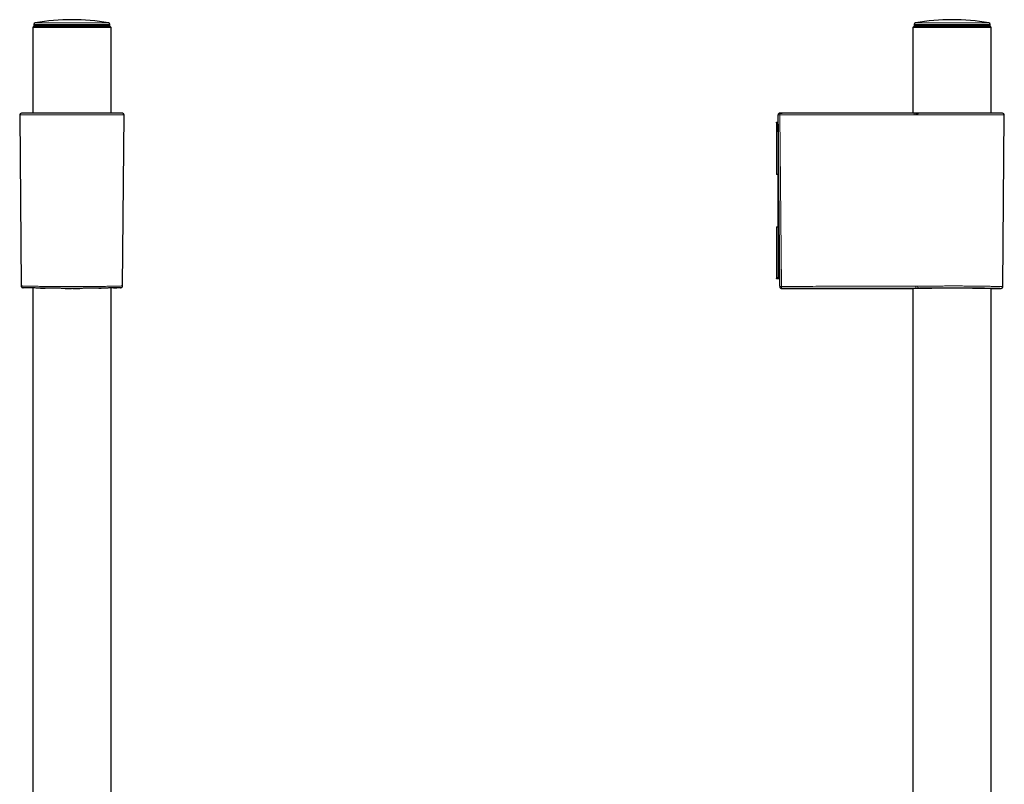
# Model space of a CAD drawing. Header units: millimetres. Extents: x 8 to 846, y 12 to 2113.
# Tile 515 of 515: x 497 to 780, y 1893 to 2113. Entities that reach past the tile are written whole.
import ezdxf

# ---------------------------------------------------------------- set-up
doc = ezdxf.new("R2010")
doc.units = ezdxf.units.MM

msp = doc.modelspace()

# ---------------------------------------------------------------- linework, layer by layer
at = {"color": 7, "linetype": 'Continuous', "lineweight": 30}
for p, q in [((501, 2111.59), (500.99, 2111.31)), ((522.88, 2111.31), (522.88, 2111.59)), ((754, 2111.59), (754, 2111.31)), ((775.89, 2111.31), (775.88, 2111.59)), ((500.89, 2111), (500.69, 2110.8)), ((500.69, 2110.8), (500.69, 2086.17)), ((523.19, 2110.8), (500.69, 2110.8)), ((500.89, 2111), (522.99, 2111)), ((523.19, 2110.8), (522.99, 2111)), ((523.19, 2086.17), (523.19, 2110.8)), ((753.89, 2111), (753.69, 2110.8)), ((753.69, 2110.8), (753.69, 2086.18)), ((764.94, 2110.8), (753.69, 2110.8)), ((753.89, 2111), (764.94, 2111)), ((764.94, 2111), (775.99, 2111)), ((776.19, 2110.8), (764.94, 2110.8)), ((776.19, 2110.8), (775.99, 2111)), ((776.19, 2086.17), (776.19, 2110.8)), ((498.38, 2086.17), (497.42, 2086.13)), ((525.48, 2086.17), (498.39, 2086.17)), ((526.45, 2086.13), (525.5, 2086.17)), ((715.45, 2086.16), (716.1, 2086.18)), ((715.54, 2086.16), (715.45, 2086.16)), ((716.1, 2086.18), (715.54, 2086.16)), ((718.05, 2086.18), (716.11, 2086.18)), ((754.05, 2086.18), (752.77, 2086.18)), ((754.65, 2086.18), (754.05, 2086.18)), ((755.23, 2086.17), (755.03, 2086.18)), ((778.49, 2086.17), (755.22, 2086.17)), ((779.46, 2086.13), (778.5, 2086.17)), ((496.94, 2085.63), (497.37, 2036.46)), ((526.51, 2036.47), (526.93, 2085.63)), ((714.44, 2083.35), (714.44, 2083.5)), ((714.44, 2083.5), (714.96, 2083.5)), ((714.94, 2083), (714.44, 2083.35)), ((714.44, 2083.35), (714.44, 2068.5)), ((714.94, 2083), (714.94, 2068.5)), ((714.97, 2083), (714.94, 2083)), ((714.95, 2085.6), (714.95, 2085.66)), ((714.95, 2085.62), (714.95, 2085.64)), ((715.38, 2036.36), (714.95, 2085.62)), ((714.96, 2084), (714.95, 2085.6)), ((714.96, 2083.99), (714.96, 2084)), ((779.51, 2036.27), (779.94, 2085.63)), ((714.94, 2068.5), (714.44, 2068.5)), ((715.1, 2068.5), (714.94, 2068.5)), ((714.94, 2053.5), (714.94, 2068.5)), ((714.44, 2053.5), (714.94, 2053.5)), ((714.44, 2053.5), (714.44, 2038.65)), ((714.94, 2053.5), (714.94, 2039)), ((714.94, 2053.5), (715.23, 2053.5)), ((714.44, 2038.65), (714.94, 2039)), ((714.44, 2038.5), (714.44, 2038.65)), ((715.36, 2038.5), (714.44, 2038.5)), ((714.94, 2039), (715.35, 2039)), ((500.69, 2035.9), (500.69, 1882.6)), ((523.19, 1867.25), (523.19, 2035.9)), ((524.57, 2035.93), (524.66, 2035.94)), ((526.5, 2036.47), (526.5, 2036.47)), ((715.38, 2036.36), (715.38, 2036.27)), ((715.88, 2035.77), (753.2, 2035.77)), ((753.69, 2035.79), (753.69, 1630)), ((776.19, 1630), (776.19, 2035.79)), ((776.69, 2035.77), (779.01, 2035.77))]:
    msp.add_line(p, q, dxfattribs=at)
at = {"color": 8, "linetype": 'Continuous', "lineweight": 0}
for p, q in [((500.99, 2111.31), (522.88, 2111.31)), ((522.88, 2111.59), (501, 2111.59)), ((501.41, 2112.07), (515.97, 2112.07)), ((515.97, 2112.07), (522.47, 2112.07)), ((754.84, 2111.59), (754, 2111.59)), ((754, 2111.31), (754.83, 2111.31)), ((754.41, 2112.07), (775.47, 2112.07)), ((754.83, 2111.31), (775.89, 2111.31)), ((775.88, 2111.59), (754.84, 2111.59)), ((497.42, 2086.13), (526.45, 2086.13)), ((525.5, 2086.17), (498.38, 2086.17)), ((715.45, 2086.16), (715.45, 2086.16)), ((715.45, 2086.16), (715.45, 2086.13)), ((718.05, 2086.18), (716.1, 2086.18)), ((754.05, 2086.18), (752.77, 2086.18)), ((754.05, 2086.18), (754.05, 2086.13)), ((754.65, 2086.18), (754.05, 2086.18)), ((754.65, 2086.18), (754.65, 2086.18)), ((755.02, 2086.18), (755.03, 2086.18)), ((778.5, 2086.17), (755.21, 2086.17)), ((755.34, 2086.13), (779.46, 2086.13)), ((526.93, 2085.63), (496.94, 2085.63)), ((714.96, 2084), (714.96, 2084)), ((715.44, 2085.63), (715.87, 2036.35)), ((754.65, 2085.63), (754.52, 2085.63)), ((779.94, 2085.63), (755.02, 2085.63)), ((715.88, 2035.87), (715.88, 2035.77))]:
    msp.add_line(p, q, dxfattribs=at)
at = {"color": 8, "linetype": 'Continuous', "lineweight": 0, "flags": 128}
for points in [[(715.45, 2086.13), (720.27, 2086.13), (725.1, 2086.13), (729.92, 2086.13), (734.75, 2086.13), (739.58, 2086.13), (744.4, 2086.13), (749.23, 2086.13), (754.05, 2086.13)], [(754.05, 2086.13), (754.11, 2086.13), (754.17, 2086.13), (754.23, 2086.13), (754.29, 2086.13), (754.35, 2086.13), (754.41, 2086.13), (754.46, 2086.13), (754.52, 2086.13)], [(754.52, 2086.13), (754.52, 2086.12), (754.52, 2086.1), (754.52, 2086.07), (754.52, 2086.03), (754.52, 2085.98), (754.52, 2085.92), (754.52, 2085.85), (754.52, 2085.78), (754.52, 2085.7), (754.52, 2085.63)], [(715.44, 2085.63), (715.36, 2085.63), (715.28, 2085.63), (715.21, 2085.63), (715.15, 2085.63), (715.09, 2085.63), (715.04, 2085.62), (715, 2085.62), (714.97, 2085.62), (714.95, 2085.62), (714.95, 2085.62)], [(754.05, 2085.63), (749.23, 2085.63), (744.4, 2085.63), (739.57, 2085.63), (734.74, 2085.63), (729.92, 2085.63), (725.09, 2085.63), (720.26, 2085.63), (715.44, 2085.63)], [(754.52, 2085.63), (754.46, 2085.63), (754.41, 2085.63), (754.35, 2085.63), (754.29, 2085.63), (754.23, 2085.63), (754.17, 2085.63), (754.11, 2085.63), (754.05, 2085.63)], [(754.48, 2036.36), (754.48, 2036.29), (754.48, 2036.21), (754.48, 2036.14), (754.48, 2036.08), (754.48, 2036.02), (754.48, 2035.97), (754.48, 2035.93), (754.48, 2035.9), (754.48, 2035.88), (754.48, 2035.87)]]:
    msp.add_lwpolyline(points, dxfattribs=at)
at = {"color": 7, "linetype": 'Continuous', "lineweight": 30}
for centre, radius, start, end in [((501.29, 2111.3), 0.3, 179, 270), ((501.5, 2111.58), 0.5, 100.0609, 179), ((511.94, 2052.74), 60.26, 79.9391, 100.0609), ((522.38, 2111.58), 0.5, 1, 79.9391), ((522.58, 2111.3), 0.3, 270, 1), ((754.5, 2111.58), 0.5, 100.0609, 179), ((754.3, 2111.3), 0.3, 179, 270), ((764.94, 2052.74), 60.26, 79.9391, 100.0609), ((775.38, 2111.58), 0.5, 1, 79.9391), ((775.59, 2111.3), 0.3, 270, 1), ((497.44, 2085.63), 0.5, 92.0454, 180.5), ((498.39, 2085.67), 0.5, 90, 92.0454), ((525.48, 2085.67), 0.5, 87.9546, 90), ((526.43, 2085.63), 0.5, 359.5, 87.9546), ((764.99, 1970.28), 116.3, 94.8247, 95.0586), ((754.74, 2086.12), 0.00787, 94.252, 99.8924), ((755.21, 2086.1), 0.0657, 91.6854, 94.3889), ((778.49, 2085.67), 0.5, 87.9546, 90), ((779.44, 2085.63), 0.5, 359.5, 87.9546)]:
    msp.add_arc(centre, radius, start, end, dxfattribs=at)
at = {"color": 8, "linetype": 'Continuous', "lineweight": 0}
for centre, radius, start, end in [((715.45, 2085.63), 0.5, 90.0208, 180.4833), ((722.33, 2085.75), 6.89, 176.8333, 180.9908), ((754.52, 2051.51), 34.62, 89.6509, 90.0004), ((754.67, 2075.98), 10.2, 88.0781, 90.1376), ((755.47, 2085.7), 0.453, 106.4452, 188.8926), ((715.7, 2041.3), 4.95, 266.2204, 271.8986), ((715.88, 2036.37), 0.5, 180.5052, 270.0054), ((722.36, 2036.24), 6.5, 178.9934, 183.2946), ((755.44, 2036.32), 0.451, 172.7123, 256.4148)]:
    msp.add_arc(centre, radius, start, end, dxfattribs=at)
at = {"color": 7, "linetype": 'Continuous', "lineweight": 30}
msp.add_ellipse((715.45, 2085.66), major_axis=(0.353, 0.367), ratio=0.964948, start_param=0.785437, end_param=2.364256, dxfattribs=at)
at = {"color": 8, "linetype": 'Continuous', "lineweight": 0}
msp.add_ellipse((764.94, 2086.51), major_axis=(13.55, 0), ratio=0.035714, start_param=3.890113, end_param=3.911038, dxfattribs=at)
at = {"color": 7, "linetype": 'Continuous', "lineweight": 30}
for points, knots in [([(715.45, 2086.16), (715.41, 2086.16), (715.33, 2086.15), (715.24, 2086.12), (715.17, 2086.08), (715.11, 2086.04), (715.06, 2085.98), (715, 2085.9), (714.97, 2085.81), (714.95, 2085.73), (714.95, 2085.68), (714.95, 2085.66)], [0, 0, 0, 0, 0.148424, 0.275829, 0.375708, 0.44985, 0.545262, 0.672304, 0.826603, 0.911648, 1, 1, 1, 1]), ([(753.69, 2086.18), (751.27, 2086.18), (746.3, 2086.18), (738.78, 2086.18), (731.14, 2086.18), (723.59, 2086.18), (718.58, 2086.18), (716.11, 2086.18)], [0, 0, 0, 0, 0.193545, 0.396797, 0.600052, 0.803304, 1, 1, 1, 1]), ([(752.77, 2086.18), (750.84, 2086.18), (746.54, 2086.18), (739.88, 2086.18), (732.38, 2086.18), (725.1, 2086.18), (720.18, 2086.18), (718.05, 2086.18)], [0, 0, 0, 0, 0.167152, 0.371246, 0.575339, 0.815878, 1, 1, 1, 1]), ([(755.03, 2086.18), (755.01, 2086.18), (754.95, 2086.18), (754.86, 2086.18), (754.75, 2086.18), (754.68, 2086.18), (754.65, 2086.18)], [0, 0, 0, 0, 0.2541979, 0.5030508, 0.7502109, 1, 1, 1, 1]), ([(754.73, 2086.13), (754.73, 2086.12), (754.72, 2086.12), (754.7, 2086.09), (754.69, 2086.06), (754.69, 2086.03), (754.68, 2086), (754.67, 2085.97), (754.67, 2085.92), (754.66, 2085.84), (754.65, 2085.74), (754.65, 2085.67), (754.65, 2085.63)], [0, 0, 0, 0, 0.137044, 0.268566, 0.330993, 0.390552, 0.446894, 0.499754, 0.59058, 0.707055, 0.845617, 1, 1, 1, 1]), ([(497.37, 2036.47), (497.37, 2036.44), (497.38, 2036.38), (497.4, 2036.3), (497.43, 2036.23), (497.47, 2036.17), (497.51, 2036.13), (497.54, 2036.1), (497.56, 2036.08), (497.58, 2036.07), (497.59, 2036.06), (497.6, 2036.06), (497.61, 2036.05), (497.62, 2036.04), (497.65, 2036.03), (497.67, 2036.02), (497.7, 2036.01), (497.72, 2036), (497.75, 2035.99), (497.79, 2035.98), (497.82, 2035.98), (497.87, 2035.97), (497.91, 2035.97), (497.95, 2035.97), (497.97, 2035.97)], [0, 0, 0, 0, 0.042166, 0.080404, 0.113499, 0.140653, 0.168034, 0.188795, 0.203238, 0.210313, 0.213562, 0.216969, 0.224764, 0.234501, 0.261166, 0.298437, 0.346748, 0.406263, 0.477046, 0.559115, 0.652465, 0.757079, 0.872933, 1, 1, 1, 1]), ([(525.94, 2035.97), (525.93, 2035.97), (525.9, 2035.97), (525.82, 2035.97), (525.69, 2035.96), (525.53, 2035.96), (525.34, 2035.95), (525.11, 2035.95), (524.86, 2035.94), (524.57, 2035.93), (524.26, 2035.93), (523.92, 2035.92), (523.54, 2035.91), (523.14, 2035.9), (522.71, 2035.89), (522.26, 2035.88), (521.78, 2035.87), (521.28, 2035.86), (520.76, 2035.85), (520.22, 2035.84), (519.66, 2035.83), (519.08, 2035.83), (518.49, 2035.82), (517.88, 2035.81), (517.26, 2035.8), (516.62, 2035.8), (516.01, 2035.79), (515.42, 2035.79), (514.86, 2035.78), (514.3, 2035.78), (513.83, 2035.78), (513.44, 2035.78), (513.14, 2035.78), (512.85, 2035.78), (512.55, 2035.78), (512.25, 2035.77), (511.88, 2035.77), (511.44, 2035.77), (510.93, 2035.78), (510.42, 2035.78), (509.92, 2035.78), (509.41, 2035.78), (508.91, 2035.78), (508.41, 2035.79), (507.86, 2035.79), (507.26, 2035.8), (506.62, 2035.8), (506, 2035.81), (505.39, 2035.82), (504.8, 2035.83), (504.22, 2035.83), (503.67, 2035.84), (503.13, 2035.85), (502.61, 2035.86), (502.11, 2035.87), (501.63, 2035.88), (501.18, 2035.89), (500.75, 2035.9), (500.34, 2035.91), (499.97, 2035.92), (499.62, 2035.93), (499.31, 2035.93), (499.02, 2035.94), (498.76, 2035.95), (498.54, 2035.95), (498.35, 2035.96), (498.18, 2035.96), (498.06, 2035.97), (497.97, 2035.97), (497.94, 2035.97), (497.93, 2035.97)], [0, 0, 0, 0, 0.007658, 0.02428, 0.040767, 0.057158, 0.07349, 0.089804, 0.106138, 0.122471, 0.138777, 0.155096, 0.171466, 0.187925, 0.204512, 0.221135, 0.237636, 0.254051, 0.270419, 0.28678, 0.303173, 0.319578, 0.335926, 0.352256, 0.368605, 0.385013, 0.401517, 0.415398, 0.429209, 0.442971, 0.456708, 0.463902, 0.471098, 0.4783, 0.485511, 0.492735, 0.499975, 0.512288, 0.524577, 0.536856, 0.54914, 0.561446, 0.57379, 0.586189, 0.598659, 0.615209, 0.631642, 0.647997, 0.66431, 0.680623, 0.696972, 0.713304, 0.729619, 0.745956, 0.762355, 0.778852, 0.795487, 0.812133, 0.828641, 0.845048, 0.861394, 0.877717, 0.894057, 0.910423, 0.926741, 0.943047, 0.959382, 0.975782, 0.992288, 1, 1, 1, 1]), ([(502.89, 2035.86), (502.96, 2035.86), (503.12, 2035.85), (503.37, 2035.85), (503.64, 2035.85), (503.93, 2035.84), (504.13, 2035.84), (504.22, 2035.83)], [0, 0, 0, 0, 0.185264, 0.384366, 0.595732, 0.802332, 1, 1, 1, 1]), ([(510.04, 2035.78), (510.09, 2035.78), (510.22, 2035.78), (510.42, 2035.78), (510.65, 2035.78), (510.89, 2035.78), (511.13, 2035.78), (511.34, 2035.78), (511.54, 2035.78), (511.73, 2035.78), (511.86, 2035.78), (511.94, 2035.79), (511.98, 2035.79), (512.03, 2035.79), (512.07, 2035.79), (512.12, 2035.79), (512.18, 2035.78), (512.24, 2035.78), (512.32, 2035.78), (512.42, 2035.78), (512.55, 2035.78), (512.72, 2035.78), (512.95, 2035.78), (513.21, 2035.78), (513.51, 2035.78), (513.84, 2035.78), (514.07, 2035.78), (514.19, 2035.78)], [0, 0, 0, 0, 0.04285, 0.092533, 0.149174, 0.208497, 0.264079, 0.31497, 0.362194, 0.406084, 0.447886, 0.459406, 0.46935, 0.477567, 0.489135, 0.50102, 0.514684, 0.530238, 0.548694, 0.570974, 0.597787, 0.64288, 0.696802, 0.759519, 0.83099, 0.911167, 1, 1, 1, 1]), ([(519.66, 2035.83), (519.74, 2035.84), (519.9, 2035.84), (520.12, 2035.84), (520.26, 2035.84), (520.34, 2035.85)], [0, 0, 0, 0, 0.319266, 0.652176, 1, 1, 1, 1]), ([(523.92, 2035.92), (523.99, 2035.92), (524.13, 2035.92), (524.32, 2035.93), (524.49, 2035.93), (524.63, 2035.94), (524.76, 2035.94), (524.82, 2035.94), (524.86, 2035.94)], [0, 0, 0, 0, 0.185293, 0.377983, 0.555794, 0.718718, 0.866773, 1, 1, 1, 1]), ([(525.91, 2035.97), (525.93, 2035.97), (525.96, 2035.97), (526.01, 2035.97), (526.05, 2035.98), (526.09, 2035.98), (526.12, 2035.99), (526.15, 2036), (526.18, 2036.01), (526.2, 2036.02), (526.23, 2036.03), (526.25, 2036.04), (526.27, 2036.05), (526.28, 2036.06), (526.29, 2036.06), (526.31, 2036.08), (526.33, 2036.1), (526.37, 2036.13), (526.4, 2036.17), (526.44, 2036.23), (526.47, 2036.3), (526.5, 2036.38), (526.5, 2036.44), (526.5, 2036.47)], [0, 0, 0, 0, 0.127164, 0.243075, 0.347707, 0.441043, 0.523073, 0.593803, 0.653258, 0.701514, 0.738743, 0.765383, 0.775116, 0.782911, 0.786318, 0.796553, 0.81096, 0.83171, 0.859101, 0.886279, 0.919425, 0.957738, 1, 1, 1, 1]), ([(715.38, 2036.27), (715.38, 2036.23), (715.39, 2036.16), (715.42, 2036.07), (715.46, 2036), (715.5, 2035.94), (715.56, 2035.89), (715.64, 2035.83), (715.75, 2035.79), (715.83, 2035.78), (715.88, 2035.77)], [0, 0, 0, 0, 0.1487, 0.276159, 0.376001, 0.45009, 0.545422, 0.672385, 0.826707, 1, 1, 1, 1]), ([(753.2, 2035.77), (753.2, 2035.77), (753.2, 2035.77), (753.2, 2035.77), (753.21, 2035.78), (753.23, 2035.78), (753.24, 2035.78), (753.26, 2035.78), (753.3, 2035.78), (753.37, 2035.78), (753.49, 2035.78), (753.65, 2035.79), (753.86, 2035.79), (754.11, 2035.8), (754.41, 2035.8), (754.77, 2035.81), (755.18, 2035.82), (755.62, 2035.83), (756.11, 2035.84), (756.63, 2035.84), (757.19, 2035.85), (757.78, 2035.86), (758.41, 2035.87), (759.06, 2035.88), (759.74, 2035.89), (760.44, 2035.89), (761.16, 2035.9), (761.9, 2035.9), (762.65, 2035.91), (763.41, 2035.91), (764.17, 2035.91), (764.93, 2035.91), (765.7, 2035.91), (766.46, 2035.91), (767.22, 2035.91), (767.96, 2035.9), (768.7, 2035.9), (769.42, 2035.89), (770.12, 2035.89), (770.8, 2035.88), (771.46, 2035.87), (772.09, 2035.86), (772.69, 2035.85), (773.25, 2035.84), (773.77, 2035.84), (774.26, 2035.83), (774.71, 2035.82), (775.12, 2035.81), (775.48, 2035.8), (775.78, 2035.8), (776.02, 2035.79), (776.22, 2035.79), (776.38, 2035.78), (776.49, 2035.78), (776.56, 2035.78), (776.61, 2035.78), (776.64, 2035.78), (776.67, 2035.78), (776.68, 2035.77), (776.69, 2035.77), (776.69, 2035.77), (776.69, 2035.77)], [0, 0, 0, 0, 0.005533, 0.011141, 0.016749, 0.02236, 0.027974, 0.033595, 0.039223, 0.054752, 0.07026, 0.088571, 0.106899, 0.1253, 0.146142, 0.166907, 0.187681, 0.208563, 0.229302, 0.24999, 0.27065, 0.291416, 0.31238, 0.333172, 0.353981, 0.374895, 0.395795, 0.4166, 0.437397, 0.458339, 0.479091, 0.499747, 0.520407, 0.541136, 0.562026, 0.582788, 0.603553, 0.624408, 0.645305, 0.666122, 0.686949, 0.707989, 0.728889, 0.749743, 0.770589, 0.791489, 0.812536, 0.833353, 0.854172, 0.87508, 0.892601, 0.910059, 0.927503, 0.94503, 0.954216, 0.963371, 0.972501, 0.981615, 0.990721, 0.999827, 1, 1, 1, 1]), ([(779.01, 2035.77), (779.05, 2035.78), (779.12, 2035.78), (779.21, 2035.82), (779.28, 2035.85), (779.34, 2035.9), (779.39, 2035.95), (779.45, 2036.03), (779.5, 2036.14), (779.5, 2036.23), (779.51, 2036.27)], [0, 0, 0, 0, 0.1487, 0.276159, 0.376002, 0.45009, 0.545423, 0.672385, 0.826707, 1, 1, 1, 1])]:
    msp.add_open_spline(points, degree=3, knots=knots, dxfattribs=at)
at = {"color": 8, "linetype": 'Continuous', "lineweight": 0}
msp.add_open_spline([(754.05, 2086.13), (754.05, 2086.12), (754.05, 2086.1), (754.05, 2085.98), (754.05, 2085.82), (754.05, 2085.69), (754.05, 2085.63)], degree=3, dxfattribs=at)
for points, knots in [([(754.73, 2086.13), (754.8, 2086.13), (754.92, 2086.13), (755.08, 2086.13), (755.22, 2086.13), (755.3, 2086.13), (755.34, 2086.13)], [0, 0, 0, 0, 0.279959, 0.56028, 0.78003, 1, 1, 1, 1]), ([(755.02, 2085.63), (754.99, 2085.63), (754.94, 2085.63), (754.85, 2085.63), (754.75, 2085.63), (754.69, 2085.63), (754.65, 2085.63)], [0, 0, 0, 0, 0.250276, 0.500822, 0.75097, 1, 1, 1, 1]), ([(497.38, 2036.46), (497.38, 2036.46), (497.33, 2036.46), (497.47, 2036.46), (497.67, 2036.46), (497.84, 2036.45), (498.05, 2036.45), (498.3, 2036.44), (498.74, 2036.43), (499.51, 2036.42), (500.55, 2036.39), (501.49, 2036.38), (502.26, 2036.36), (503.08, 2036.35), (504.19, 2036.33), (505.68, 2036.3), (507.2, 2036.29), (508.41, 2036.28), (509.26, 2036.28), (510.13, 2036.27), (511.02, 2036.27), (512.04, 2036.27), (513.2, 2036.27), (514.51, 2036.28), (515.74, 2036.28), (516.87, 2036.29), (517.9, 2036.3), (518.93, 2036.32), (520.2, 2036.33), (521.63, 2036.36), (522.82, 2036.38), (523.61, 2036.39), (524.09, 2036.4), (524.54, 2036.42), (524.95, 2036.43), (525.35, 2036.44), (525.76, 2036.45), (526.13, 2036.46), (526.36, 2036.47), (526.48, 2036.47), (526.51, 2036.47), (526.5, 2036.47), (526.5, 2036.47)], [0, 0, 0, 0, 0.004911, 0.048456, 0.065393, 0.082049, 0.098424, 0.114518, 0.130331, 0.176519, 0.222707, 0.245816, 0.268925, 0.292035, 0.315144, 0.358355, 0.40351, 0.422131, 0.441063, 0.460307, 0.479863, 0.499732, 0.527209, 0.556015, 0.586151, 0.60963, 0.633857, 0.658832, 0.684556, 0.730759, 0.776962, 0.795457, 0.813952, 0.832448, 0.850943, 0.869439, 0.895452, 0.924374, 0.956205, 0.976707, 0.998256, 1, 1, 1, 1]), ([(715.87, 2036.35), (718.27, 2036.35), (723.07, 2036.36), (730.28, 2036.36), (737.92, 2036.36), (745.99, 2036.36), (751.65, 2036.36), (754.48, 2036.36)], [0, 0, 0, 0, 0.1866696, 0.3733352, 0.5599991, 0.779997, 1, 1, 1, 1]), ([(754.48, 2035.87), (752.08, 2035.87), (747.28, 2035.87), (740.07, 2035.87), (732.43, 2035.87), (724.37, 2035.87), (718.71, 2035.87), (715.88, 2035.87)], [0, 0, 0, 0, 0.1866697, 0.3733352, 0.5599991, 0.779997, 1, 1, 1, 1]), ([(754.48, 2036.36), (754.53, 2036.36), (754.62, 2036.36), (754.76, 2036.37), (754.89, 2036.37), (754.96, 2036.37), (755, 2036.38)], [0, 0, 0, 0, 0.250362, 0.499825, 0.749382, 1, 1, 1, 1]), ([(755.34, 2035.88), (755.29, 2035.88), (755.2, 2035.88), (755.05, 2035.88), (754.88, 2035.88), (754.69, 2035.87), (754.55, 2035.87), (754.48, 2035.87)], [0, 0, 0, 0, 0.187241, 0.373749, 0.559989, 0.779568, 1, 1, 1, 1]), ([(755, 2036.38), (755.4, 2036.38), (756.19, 2036.4), (757.51, 2036.42), (758.87, 2036.43), (760.27, 2036.44), (761.68, 2036.45), (763.31, 2036.46), (765.14, 2036.46), (766.75, 2036.46), (767.91, 2036.46), (768.65, 2036.45), (769.37, 2036.45), (770.07, 2036.44), (771.17, 2036.43), (772.64, 2036.42), (774.07, 2036.39), (775.12, 2036.38), (775.85, 2036.36), (776.52, 2036.35), (777.31, 2036.33), (778.15, 2036.3), (778.74, 2036.29), (779.08, 2036.28), (779.27, 2036.28), (779.41, 2036.27), (779.48, 2036.27), (779.52, 2036.27), (779.51, 2036.27), (779.51, 2036.27)], [0, 0, 0, 0, 0.047471, 0.093886, 0.139245, 0.183549, 0.226797, 0.268989, 0.330268, 0.389176, 0.412089, 0.434622, 0.456774, 0.478546, 0.499939, 0.562423, 0.624907, 0.65617, 0.687433, 0.718696, 0.749959, 0.808416, 0.869503, 0.894693, 0.920305, 0.946339, 0.972795, 0.999673, 1, 1, 1, 1]), ([(779.01, 2035.77), (779.01, 2035.77), (779, 2035.77), (778.97, 2035.78), (778.93, 2035.78), (778.86, 2035.78), (778.78, 2035.78), (778.68, 2035.78), (778.56, 2035.79), (778.4, 2035.79), (778.21, 2035.8), (777.97, 2035.8), (777.7, 2035.81), (777.4, 2035.82), (777.07, 2035.83), (776.72, 2035.83), (776.33, 2035.84), (775.92, 2035.85), (775.48, 2035.86), (775.02, 2035.87), (774.53, 2035.88), (774.01, 2035.89), (773.48, 2035.9), (772.92, 2035.91), (772.36, 2035.92), (771.77, 2035.93), (771.17, 2035.93), (770.56, 2035.94), (769.93, 2035.95), (769.29, 2035.95), (768.64, 2035.96), (767.98, 2035.96), (767.31, 2035.97), (766.64, 2035.97), (765.96, 2035.97), (765.27, 2035.97), (764.59, 2035.97), (763.91, 2035.97), (763.23, 2035.97), (762.56, 2035.97), (761.89, 2035.96), (761.23, 2035.96), (760.58, 2035.95), (759.94, 2035.95), (759.3, 2035.94), (758.69, 2035.93), (758.08, 2035.93), (757.49, 2035.92), (756.92, 2035.91), (756.37, 2035.9), (755.84, 2035.89), (755.51, 2035.88), (755.34, 2035.88)], [0, 0, 0, 0, 0.015325, 0.03092, 0.0465, 0.062087, 0.077703, 0.093367, 0.1091, 0.124923, 0.145924, 0.166776, 0.187528, 0.208229, 0.228928, 0.249673, 0.270398, 0.2911, 0.31183, 0.332638, 0.353572, 0.374681, 0.395803, 0.41675, 0.437569, 0.45831, 0.479023, 0.499757, 0.520524, 0.54123, 0.561921, 0.582648, 0.603459, 0.624403, 0.645439, 0.666346, 0.68717, 0.707963, 0.728774, 0.749652, 0.77057, 0.791394, 0.812175, 0.832961, 0.853801, 0.874746, 0.895705, 0.916564, 0.937374, 0.958184, 0.979043, 1, 1, 1, 1])]:
    msp.add_open_spline(points, degree=3, knots=knots, dxfattribs=at)

doc.saveas('drawing.dxf')
